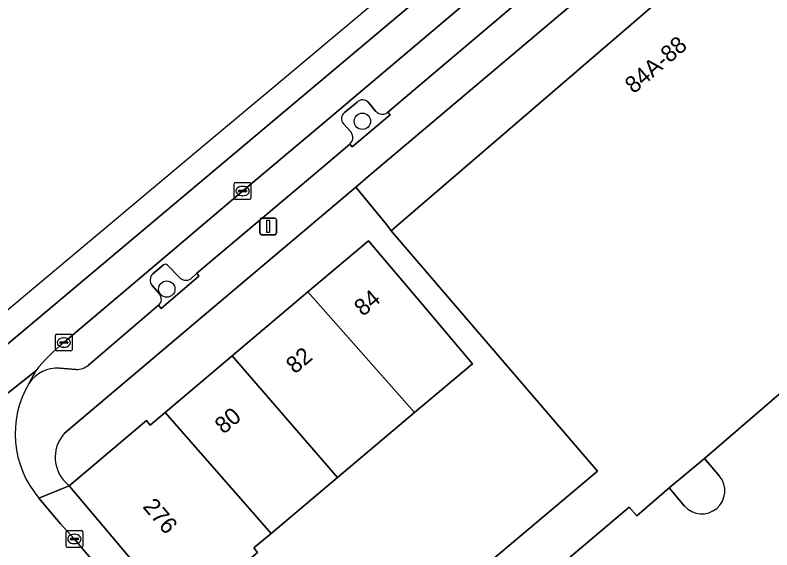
# Model space of a CAD drawing. Extents: x 162172 to 163187, y 382874 to 383685.
# Drawn here: x 162319.74 to 162365.06, y 383213.27 to 383245.3 of the extents above; entities that cross this region are included whole.
import ezdxf

# ---------------------------------------------------------------- set-up
doc = ezdxf.new("R2010")
doc.units = 0
for name, color, linetype in [('IMGEO_Boom', 7, 'Continuous'), ('IMGEO_Erf', 7, 'Continuous'), ('IMGEO_Kolk', 7, 'Continuous'), ('IMGEO_Lichtmast', 7, 'Continuous'), ('IMGEO_Pand', 7, 'Continuous'), ('IMGEO_Pand_nummerreeks', 7, 'Continuous'), ('IMGEO_Parkeervlak_open', 7, 'Continuous'), ('IMGEO_Rijbaan_lokaal_gesloten', 7, 'Continuous'), ('IMGEO_Rijbaan_lokaal_open', 7, 'Continuous'), ('IMGEO_Verkeerseiland_groen', 7, 'Continuous'), ('IMGEO_Voetpad_open', 7, 'Continuous')]:
    doc.layers.add(name, color=color, linetype=linetype)

msp = doc.modelspace()

# ---------------------------------------------------------------- linework, layer by layer
at = {"layer": 'IMGEO_Boom'}
for centre in [(162340.537, 383238.944), (162328.825, 383228.893)]:
    msp.add_circle(centre, 0.489, dxfattribs=at)
at = {"layer": 'IMGEO_Erf'}
for points in [[(162381.127, 383246.485), (162379.1, 383244.746), (162384.25, 383238.759), (162380.461, 383235.496), (162361.016, 383218.753), (162361.93, 383217.692)], [(162347.201, 383211.739), (162354.616, 383217.994), (162345.51, 383228.59), (162342.251, 383232.382), (162342.01, 383232.738), (162340.136, 383235.001), (162330.679, 383227.021), (162322.679, 383220.239)], [(162322.614, 383217.475), (162322.973, 383217.104), (162323.102, 383217.213), (162327.603, 383221.02), (162327.837, 383220.75), (162328.728, 383221.504), (162332.745, 383224.899), (162337.272, 383228.727), (162340.899, 383231.793), (162344.127, 383227.975), (162347.129, 383224.424), (162343.659, 383221.498), (162339.043, 383217.606), (162335.072, 383214.258), (162334.039, 383213.387), (162334.265, 383213.119), (162333.457, 383212.439), (162329.632, 383209.219), (162334.765, 383203.109), (162334.889, 383203.215), (162349.528, 383185.876)], [(162359.825, 383215.896), (162358.914, 383216.981), (162356.967, 383215.305), (162356.504, 383215.835), (162349.101, 383209.561), (162355.095, 383202.477), (162363.815, 383192.171), (162364.347, 383190.746), (162368.54, 383179.505), (162372.735, 383168.262), (162376.929, 383157.02), (162381.126, 383145.77), (162385.323, 383134.518), (162389.521, 383123.265), (162393.719, 383112.013)]]:
    msp.add_lwpolyline(points, dxfattribs=at)
for centre, radius, start, end in [((162324.274, 383218.819), 2.136, 138.3241, 218.9816), ((162360.861, 383216.813), 1.384, 221.5066, 39.4355)]:
    msp.add_arc(centre, radius, start, end, dxfattribs=at)
at = {"layer": 'IMGEO_Kolk'}
for p, q in [((162332.864, 383234.343), (162332.864, 383235.195)), ((162332.939, 383235.269), (162333.791, 383235.269)), ((162333.865, 383235.195), (162333.865, 383234.343)), ((162333.123, 383234.763), (162333.123, 383234.775)), ((162333.561, 383234.726), (162333.163, 383234.726)), ((162333.166, 383234.812), (162333.564, 383234.812)), ((162333.352, 383235.049), (162333.377, 383235.049)), ((162333.607, 383234.775), (162333.607, 383234.763)), ((162333.791, 383234.269), (162332.939, 383234.269)), ((162333.375, 383234.489), (162333.35, 383234.489)), ((162322.156, 383225.262), (162322.156, 383226.114)), ((162322.231, 383226.188), (162323.083, 383226.188)), ((162323.157, 383226.114), (162323.157, 383225.262)), ((162322.415, 383225.682), (162322.415, 383225.694)), ((162322.853, 383225.645), (162322.455, 383225.645)), ((162322.458, 383225.731), (162322.856, 383225.731)), ((162322.644, 383225.968), (162322.669, 383225.968)), ((162322.899, 383225.694), (162322.899, 383225.682)), ((162323.083, 383225.188), (162322.231, 383225.188)), ((162322.667, 383225.408), (162322.642, 383225.408)), ((162322.792, 383213.499), (162322.792, 383214.351)), ((162322.867, 383214.425), (162323.719, 383214.425)), ((162323.28, 383214.205), (162323.305, 383214.205)), ((162323.793, 383214.351), (162323.793, 383213.499)), ((162323.051, 383213.919), (162323.051, 383213.931)), ((162323.489, 383213.882), (162323.091, 383213.882)), ((162323.094, 383213.968), (162323.492, 383213.968)), ((162323.535, 383213.931), (162323.535, 383213.919)), ((162323.719, 383213.425), (162322.867, 383213.425)), ((162323.303, 383213.645), (162323.278, 383213.645))]:
    msp.add_line(p, q, dxfattribs=at)
for points in [[(162332.864, 383234.343), (162332.864, 383235.195)], [(162332.939, 383235.269), (162333.791, 383235.269)], [(162333.865, 383235.195), (162333.865, 383234.343)], [(162333.791, 383234.269), (162332.939, 383234.269)], [(162322.156, 383225.262), (162322.156, 383226.114)], [(162322.231, 383226.188), (162323.083, 383226.188)], [(162323.157, 383226.114), (162323.157, 383225.262)], [(162323.083, 383225.188), (162322.231, 383225.188)], [(162322.792, 383213.499), (162322.792, 383214.351)], [(162322.867, 383214.425), (162323.719, 383214.425)], [(162323.793, 383214.351), (162323.793, 383213.499)], [(162323.719, 383213.425), (162322.867, 383213.425)]]:
    msp.add_lwpolyline(points, dxfattribs=at)
for centre, radius, start, end in [((162332.941, 383235.193), 0.0765, 91.552, 178.448), ((162332.941, 383235.193), 0.0765, 91.552, 178.448), ((162333.789, 383235.193), 0.0765, 1.552, 88.448), ((162333.789, 383235.193), 0.0765, 1.552, 88.448), ((162333.163, 383234.772), 0.0403, 85.8775, 175.7526), ((162333.16, 383234.762), 0.0366, 178.938, 274.7102), ((162333.564, 383234.769), 0.043, 264.8664, 352.4533), ((162333.568, 383234.774), 0.0386, 1.7309, 96.639), ((162332.941, 383234.345), 0.0765, 181.552, 268.448), ((162332.941, 383234.345), 0.0765, 181.552, 268.448), ((162333.789, 383234.345), 0.0765, 271.552, 358.448), ((162333.789, 383234.345), 0.0765, 271.552, 358.448), ((162322.233, 383226.112), 0.0765, 91.552, 178.448), ((162322.233, 383226.112), 0.0765, 91.552, 178.448), ((162323.081, 383226.112), 0.0765, 1.552, 88.448), ((162323.081, 383226.112), 0.0765, 1.552, 88.448), ((162322.455, 383225.691), 0.0403, 85.8775, 175.7526), ((162322.452, 383225.681), 0.0366, 178.938, 274.7102), ((162322.856, 383225.688), 0.043, 264.8664, 352.4533), ((162322.86, 383225.693), 0.0386, 1.7309, 96.639), ((162322.233, 383225.264), 0.0765, 181.552, 268.448), ((162322.233, 383225.264), 0.0765, 181.552, 268.448), ((162323.081, 383225.264), 0.0765, 271.552, 358.448), ((162323.081, 383225.264), 0.0765, 271.552, 358.448), ((162322.869, 383214.349), 0.0765, 91.552, 178.448), ((162322.869, 383214.349), 0.0765, 91.552, 178.448), ((162323.717, 383214.349), 0.0765, 1.552, 88.448), ((162323.717, 383214.349), 0.0765, 1.552, 88.448), ((162323.091, 383213.928), 0.0403, 85.8775, 175.7526), ((162323.088, 383213.918), 0.0366, 178.938, 274.7102), ((162323.492, 383213.925), 0.043, 264.8664, 352.4533), ((162323.496, 383213.93), 0.0386, 1.7309, 96.639), ((162322.869, 383213.501), 0.0765, 181.552, 268.448), ((162322.869, 383213.501), 0.0765, 181.552, 268.448), ((162323.717, 383213.501), 0.0765, 271.552, 358.448), ((162323.717, 383213.501), 0.0765, 271.552, 358.448)]:
    msp.add_arc(centre, radius, start, end, dxfattribs=at)
for centre, major_axis, ratio, start_param, end_param in [((162333.351, 383234.769), (-0.387, 0.002), 0.722429, 4.712389, 7.853982), ((162333.376, 383234.769), (-0.39, 0.002), 0.717154, 1.570796, 4.712389), ((162322.643, 383225.688), (-0.387, 0.002), 0.722429, 4.712389, 7.853982), ((162322.668, 383225.688), (-0.39, 0.002), 0.717154, 1.570796, 4.712389), ((162323.279, 383213.925), (-0.387, 0.002), 0.722429, 4.712389, 7.853982), ((162323.304, 383213.925), (-0.39, 0.002), 0.717154, 1.570796, 4.712389)]:
    msp.add_ellipse(centre, major_axis=major_axis, ratio=ratio, start_param=start_param, end_param=end_param, dxfattribs=at)
at = {"layer": 'IMGEO_Lichtmast'}
for p, q in [((162334.402, 383232.252), (162334.402, 383233.052)), ((162334.402, 383233.052), (162334.402, 383232.252)), ((162334.502, 383233.152), (162335.292, 383233.152)), ((162335.292, 383233.152), (162334.502, 383233.152)), ((162335.392, 383233.052), (162335.392, 383232.252)), ((162335.392, 383232.252), (162335.392, 383233.052)), ((162335.292, 383232.152), (162334.502, 383232.152)), ((162334.502, 383232.152), (162335.292, 383232.152))]:
    msp.add_line(p, q, dxfattribs=at)
msp.add_lwpolyline([(162334.822, 383233.027), (162334.972, 383233.027), (162334.972, 383232.277), (162334.822, 383232.277), (162334.822, 383233.027)], dxfattribs=at)
for centre, start, end in [((162334.502, 383233.052), 90, 180), ((162334.502, 383233.052), 90, 180), ((162335.292, 383233.052), 0, 90), ((162335.292, 383233.052), 360, 90), ((162334.502, 383232.252), 180, 270), ((162334.502, 383232.252), 180, 270), ((162335.292, 383232.252), 270, 0), ((162335.292, 383232.252), 270, 0)]:
    msp.add_arc(centre, 0.1, start, end, dxfattribs=at)
at = {"layer": 'IMGEO_Pand'}
msp.add_lwpolyline([(162362.725, 383250), (162342.585, 383232.663), (162342.251, 383232.382), (162345.51, 383228.59), (162354.616, 383217.994), (162347.201, 383211.739), (162343.367, 383208.49), (162339.553, 383205.258), (162339.772, 383204.998), (162340.49, 383205.606), (162344.424, 383200.965), (162348.012, 383196.732), (162347.294, 383196.122), (162347.411, 383195.985), (162355.095, 383202.477), (162349.101, 383209.561), (162356.504, 383215.835), (162356.967, 383215.305), (162358.914, 383216.981), (162361.016, 383218.753), (162380.461, 383235.496), (162384.25, 383238.759), (162379.1, 383244.746), (162381.127, 383246.485)], dxfattribs=at)
for points in [[(162337.272, 383228.727), (162343.659, 383221.498), (162347.129, 383224.424), (162344.127, 383227.975), (162340.899, 383231.793)], [(162337.272, 383228.727), (162332.745, 383224.899), (162339.043, 383217.606), (162343.659, 383221.498)], [(162332.745, 383224.899), (162328.728, 383221.504), (162335.072, 383214.258), (162339.043, 383217.606)], [(162328.728, 383221.504), (162327.837, 383220.75), (162327.603, 383221.02), (162323.102, 383217.213), (162322.973, 383217.104), (162329.632, 383209.219), (162333.457, 383212.439), (162334.265, 383213.119), (162334.039, 383213.387), (162335.072, 383214.258)]]:
    msp.add_lwpolyline(points, close=True, dxfattribs=at)
at = {"layer": 'IMGEO_Parkeervlak_open'}
for points in [[(162372.237, 383267.637), (162365.412, 383261.863), (162354.572, 383252.701), (162351.396, 383250), (162350.046, 383248.852), (162338.497, 383239.073), (162333.365, 383234.769), (162328.099, 383230.299), (162322.657, 383225.688)], [(162342.067, 383239.49), (162349.712, 383245.959)], [(162339.472, 383239.478), (162340.216, 383240.091)], [(162340.9, 383240.066), (162341.352, 383239.527)], [(162339.859, 383238.286), (162339.409, 383238.793)], [(162330.236, 383229.493), (162330.618, 383229.839), (162338.065, 383236.119), (162339.779, 383237.578)], [(162327.992, 383229.817), (162328.628, 383230.355)], [(162328.872, 383230.332), (162329.578, 383229.596)], [(162328.378, 383228.614), (162327.946, 383229.112)], [(162324.137, 383224.346), (162328.324, 383227.921)], [(162320.978, 383224.002), (162320.577, 383223.268)], [(162322.398, 383224.148), (162323.389, 383224.085)]]:
    msp.add_lwpolyline(points, dxfattribs=at)
for centre, radius, start, end in [((162340.547, 383239.771), 0.46, 39.8376, 135.976), ((162339.723, 383239.11), 0.446, 124.2632, 225.2273), ((162341.731, 383239.925), 0.549, 226.3705, 307.7049), ((162339.452, 383237.973), 0.513, 309.5652, 37.5413), ((162328.732, 383230.153), 0.227, 52.0098, 117.2204), ((162328.328, 383229.441), 0.504, 131.8239, 220.7098), ((162329.977, 383229.991), 0.561, 224.704, 297.5028), ((162328.01, 383228.294), 0.488, 310.1243, 40.9645), ((162329.461, 383217.233), 10.853, 128.8255, 141.4129), ((162323.419, 383225.202), 1.117, 268.4684, 310.0025), ((162322.26, 383222.109), 2.044, 86.1393, 145.4451)]:
    msp.add_arc(centre, radius, start, end, dxfattribs=at)
at = {"layer": 'IMGEO_Rijbaan_lokaal_gesloten'}
for points in [[(162241.995, 383156.412), (162244.53, 383159.301), (162248.008, 383164.875), (162250.915, 383168.143), (162371.03, 383269.104), (162392.188, 383288.18), (162444.061, 383332.714), (162462.172, 383347.171), (162500.099, 383379.33), (162504.312, 383382.919), (162503.092, 383384.494), (162452.553, 383342.284), (162439.186, 383331.12), (162372.302, 383272.085), (162334.992, 383240.797), (162331.864, 383238.174), (162267.807, 383184.457), (162185.082, 383115.085), (162181.627, 383109.075), (162174.82, 383097.237)], [(162445.777, 383331.778), (162464.553, 383346.647), (162467.025, 383348.679), (162472.339, 383353.202), (162490.914, 383369.044), (162496.178, 383373.597), (162505.769, 383381.038), (162504.312, 383382.919), (162500.099, 383379.33), (162462.172, 383347.171), (162444.061, 383332.714), (162392.188, 383288.18), (162371.03, 383269.104), (162250.915, 383168.143), (162248.008, 383164.875), (162244.53, 383159.301), (162241.995, 383156.412)], [(162322.657, 383225.688), (162328.099, 383230.299), (162333.365, 383234.769), (162338.497, 383239.073), (162350.046, 383248.852)], [(162260.178, 383172.747), (162265.108, 383176.952), (162271.49, 383182.353), (162271.73, 383182.56), (162274.707, 383185.133), (162290.464, 383198.471), (162297.367, 383204.306), (162306.826, 383212.329), (162308.435, 383213.679), (162308.622, 383213.836), (162314.609, 383218.937), (162320.978, 383224.002)]]:
    msp.add_lwpolyline(points, dxfattribs=at)
msp.add_arc((162329.461, 383217.233), 10.853, 128.8255, 141.4129, dxfattribs=at)
at = {"layer": 'IMGEO_Rijbaan_lokaal_open'}
for points in [[(162320.577, 383223.268), (162320.978, 383224.002), (162314.609, 383218.937), (162308.622, 383213.836)], [(162348.092, 383184.677), (162347.924, 383184.833), (162334.659, 383200.458), (162323.292, 383213.924), (162322.462, 383214.837), (162321.165, 383216.369)]]:
    msp.add_lwpolyline(points, dxfattribs=at)
msp.add_arc((162325.703, 383220.23), 5.958, 149.3464, 220.3966, dxfattribs=at)
at = {"layer": 'IMGEO_Verkeerseiland_groen'}
for points in [[(162340.216, 383240.091), (162339.472, 383239.478)], [(162341.352, 383239.527), (162340.9, 383240.066)], [(162339.779, 383237.578), (162339.922, 383237.421), (162342.198, 383239.326)], [(162342.198, 383239.326), (162342.067, 383239.49)], [(162339.409, 383238.793), (162339.859, 383238.286)], [(162328.628, 383230.355), (162327.992, 383229.817)], [(162329.578, 383229.596), (162328.872, 383230.332)], [(162328.324, 383227.921), (162328.478, 383227.738), (162330.749, 383229.666), (162330.618, 383229.839), (162330.236, 383229.493)], [(162327.946, 383229.112), (162328.378, 383228.614)]]:
    msp.add_lwpolyline(points, dxfattribs=at)
for centre, radius, start, end in [((162340.547, 383239.771), 0.46, 39.8376, 135.976), ((162339.723, 383239.11), 0.446, 124.2632, 225.2273), ((162341.731, 383239.925), 0.549, 226.3705, 307.7049), ((162339.452, 383237.973), 0.513, 309.5652, 37.5413), ((162328.732, 383230.153), 0.227, 52.0098, 117.2204), ((162328.328, 383229.441), 0.504, 131.8239, 220.7098), ((162329.977, 383229.991), 0.561, 224.704, 297.5028), ((162328.01, 383228.294), 0.488, 310.1243, 40.9645)]:
    msp.add_arc(centre, radius, start, end, dxfattribs=at)
at = {"layer": 'IMGEO_Voetpad_open'}
for points in [[(162381.911, 383258.458), (162377.917, 383263.797), (162376.474, 383265.694), (162372.264, 383262.163), (162357.877, 383250), (162340.881, 383235.63), (162340.136, 383235.001), (162342.01, 383232.738), (162342.251, 383232.382), (162342.585, 383232.663), (162362.725, 383250), (162369.544, 383255.87), (162371.576, 383257.604), (162371.29, 383257.939), (162377.023, 383262.886), (162386.089, 383250.723), (162386.337, 383250.936), (162384.074, 383255.297)], [(162371.122, 383264.075), (162367.293, 383260.843), (162367.436, 383260.683), (162365.147, 383258.747), (162365.001, 383258.915), (162354.487, 383250), (162352.002, 383247.893), (162352.144, 383247.728), (162349.853, 383245.807), (162349.712, 383245.959), (162342.067, 383239.49), (162342.198, 383239.326), (162339.922, 383237.421), (162339.779, 383237.578), (162338.065, 383236.119), (162330.618, 383229.839), (162330.749, 383229.666), (162328.478, 383227.738), (162328.324, 383227.921), (162324.137, 383224.346)], [(162322.679, 383220.239), (162330.679, 383227.021), (162340.136, 383235.001), (162340.881, 383235.63), (162357.877, 383250)], [(162323.389, 383224.085), (162322.398, 383224.148)], [(162361.016, 383218.753), (162358.914, 383216.981)], [(162361.93, 383217.692), (162361.016, 383218.753)], [(162321.165, 383216.369), (162322.973, 383217.104), (162322.614, 383217.475)], [(162349.528, 383185.876), (162334.889, 383203.215), (162334.765, 383203.109), (162329.632, 383209.219), (162322.973, 383217.104), (162321.165, 383216.369), (162322.462, 383214.837), (162323.292, 383213.924), (162334.659, 383200.458), (162347.924, 383184.833), (162348.092, 383184.677)], [(162358.914, 383216.981), (162359.825, 383215.896)]]:
    msp.add_lwpolyline(points, dxfattribs=at)
for centre, radius, start, end in [((162323.419, 383225.202), 1.117, 268.4684, 310.0025), ((162322.26, 383222.109), 2.044, 86.1393, 145.4451), ((162325.703, 383220.23), 5.958, 149.3464, 220.3966), ((162324.274, 383218.819), 2.136, 138.3241, 218.9816), ((162360.861, 383216.813), 1.384, 221.5066, 39.4355)]:
    msp.add_arc(centre, radius, start, end, dxfattribs=at)

# ---------------------------------------------------------------- texts
at = {"layer": 'IMGEO_Pand_nummerreeks'}
for s, rotation, p in [('84A-88', 40.7055, (162356.791, 383240.558)), ('84', 40.2087, (162340.572, 383227.221)), ('82', 40.2176, (162336.493, 383223.773)), ('80', 40.2031, (162332.225, 383220.165)), ('276', 310.1813, (162327.339, 383215.841))]:
    msp.add_text(s, height=1, rotation=rotation, dxfattribs=at).set_placement(p)

doc.saveas('drawing.dxf')
